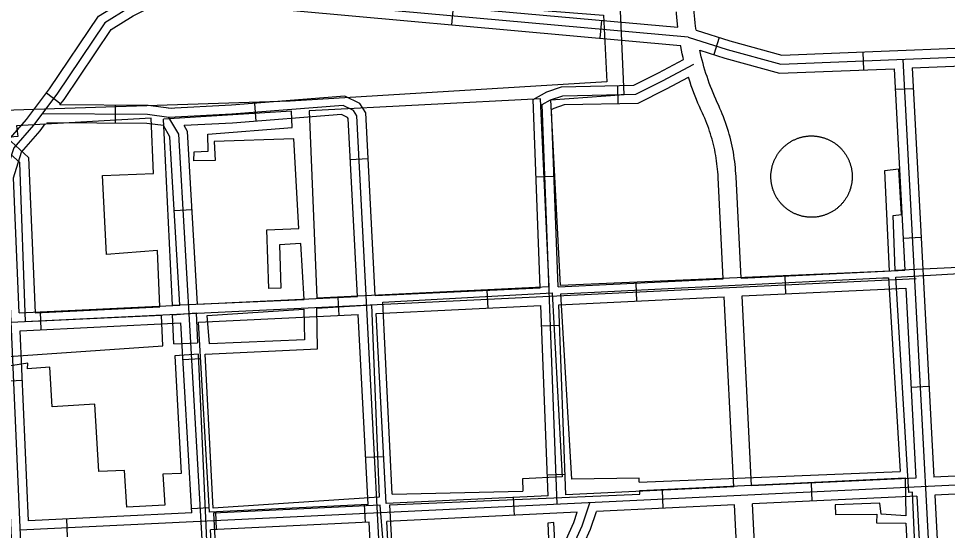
# Model space of a CAD drawing. Extents: x 3313447 to 3351316, y 703786 to 729172.
# Drawn here: x 3330288 to 3331846, y 723830 to 724687 of the extents above; entities that cross this region are included whole.
import ezdxf

# ---------------------------------------------------------------- set-up
doc = ezdxf.new("R2010")
doc.units = 0
for name, color, linetype in [('V-DOMW-TANK', 7, 'Continuous'), ('V-ROAD-CNTR', 7, 'Continuous'), ('V-UTIL-LINE', 7, 'Continuous')]:
    doc.layers.add(name, color=color, linetype=linetype)

msp = doc.modelspace()

# ---------------------------------------------------------------- linework, layer by layer
at = {"layer": 'V-DOMW-TANK'}
for points in [[(3331573.6, 724474.2), (3331574.5, 724474.9), (3331575.5, 724475.7), (3331576.4, 724476.4), (3331577.3, 724477.1), (3331578.3, 724477.9), (3331579.3, 724478.5), (3331580.2, 724479.2), (3331581.2, 724479.9), (3331582.2, 724480.5), (3331583.3, 724481.1), (3331584.3, 724481.7), (3331585.3, 724482.3), (3331586.4, 724482.9), (3331587.4, 724483.4), (3331588.5, 724483.9), (3331589.6, 724484.4), (3331590.7, 724484.9), (3331591.8, 724485.4), (3331592.9, 724485.8), (3331594, 724486.3), (3331595.1, 724486.7), (3331596.2, 724487.1), (3331597.3, 724487.5), (3331598.5, 724487.8), (3331599.6, 724488.1), (3331600.8, 724488.5), (3331601.9, 724488.7), (3331603.1, 724489), (3331604.2, 724489.3), (3331605.4, 724489.5), (3331606.6, 724489.7), (3331607.8, 724489.9), (3331608.9, 724490.1), (3331610.1, 724490.2), (3331611.3, 724490.4), (3331612.5, 724490.5), (3331613.7, 724490.6), (3331614.9, 724490.6), (3331616, 724490.7), (3331617.2, 724490.7), (3331618.4, 724490.7), (3331619.6, 724490.7), (3331620.8, 724490.6), (3331622, 724490.6), (3331623.2, 724490.5), (3331624.4, 724490.4), (3331625.5, 724490.3), (3331626.7, 724490.2), (3331627.9, 724490), (3331629.1, 724489.8), (3331630.3, 724489.6), (3331631.4, 724489.4), (3331632.6, 724489.1), (3331633.7, 724488.9), (3331634.9, 724488.6), (3331636.1, 724488.3), (3331637.2, 724488), (3331638.3, 724487.6), (3331639.5, 724487.3), (3331640.6, 724486.9), (3331641.7, 724486.5), (3331642.8, 724486.1), (3331643.9, 724485.6), (3331645, 724485.2), (3331646.1, 724484.7), (3331647.2, 724484.2), (3331648.3, 724483.7), (3331649.3, 724483.1), (3331650.4, 724482.6), (3331651.4, 724482), (3331652.5, 724481.4), (3331653.5, 724480.8), (3331654.5, 724480.2), (3331655.5, 724479.5), (3331656.5, 724478.9), (3331657.5, 724478.2), (3331658.4, 724477.5), (3331659.4, 724476.8), (3331660.3, 724476.1), (3331661.3, 724475.3), (3331662.2, 724474.6), (3331663.1, 724473.8), (3331664, 724473), (3331664.8, 724472.2), (3331665.7, 724471.4), (3331666.5, 724470.5), (3331667.4, 724469.7), (3331668.2, 724468.8), (3331669, 724467.9), (3331669.8, 724467), (3331670.5, 724466.1), (3331671.3, 724465.2), (3331672, 724464.3), (3331672.7, 724463.3), (3331673.5, 724462.4), (3331674.1, 724461.4), (3331674.8, 724460.4), (3331675.5, 724459.4), (3331676.1, 724458.4), (3331676.7, 724457.4)], [(3331575, 724369.7), (3331574.1, 724370.5), (3331573.2, 724371.3), (3331572.3, 724372.1), (3331571.4, 724372.9), (3331570.5, 724373.7), (3331569.7, 724374.5), (3331568.9, 724375.4), (3331568.1, 724376.2), (3331567.3, 724377.1), (3331566.5, 724378), (3331565.7, 724378.9), (3331565, 724379.8), (3331564.2, 724380.8), (3331563.5, 724381.7), (3331562.8, 724382.7), (3331562.1, 724383.7), (3331561.4, 724384.6), (3331560.8, 724385.6), (3331560.1, 724386.6), (3331559.5, 724387.7), (3331558.9, 724388.7), (3331558.3, 724389.7), (3331557.8, 724390.8), (3331557.2, 724391.8), (3331556.7, 724392.9), (3331556.2, 724394), (3331555.7, 724395.1), (3331555.2, 724396.2), (3331554.8, 724397.3), (3331554.4, 724398.4), (3331554, 724399.5), (3331553.6, 724400.6), (3331553.2, 724401.7), (3331552.8, 724402.9), (3331552.5, 724404), (3331552.2, 724405.2), (3331551.9, 724406.3), (3331551.6, 724407.5), (3331551.4, 724408.6), (3331551.1, 724409.8), (3331550.9, 724411), (3331550.7, 724412.2), (3331550.6, 724413.3), (3331550.4, 724414.5), (3331550.3, 724415.7), (3331550.2, 724416.9), (3331550.1, 724418.1), (3331550, 724419.3), (3331550, 724420.4), (3331550, 724421.6), (3331549.9, 724422.8), (3331550, 724424), (3331550, 724425.2), (3331550.1, 724426.4), (3331550.1, 724427.6), (3331550.2, 724428.8), (3331550.4, 724429.9), (3331550.5, 724431.1), (3331550.7, 724432.3), (3331550.8, 724433.5), (3331551, 724434.7), (3331551.3, 724435.8), (3331551.5, 724437), (3331551.8, 724438.1), (3331552, 724439.3), (3331552.3, 724440.5), (3331552.7, 724441.6), (3331553, 724442.7), (3331553.4, 724443.9), (3331553.8, 724445), (3331554.2, 724446.1), (3331554.6, 724447.2), (3331555, 724448.3), (3331555.5, 724449.4), (3331556, 724450.5), (3331556.5, 724451.6), (3331557, 724452.7), (3331557.5, 724453.7), (3331558.1, 724454.8), (3331558.6, 724455.8), (3331559.2, 724456.9), (3331559.8, 724457.9), (3331560.5, 724458.9), (3331561.1, 724459.9), (3331561.8, 724460.9), (3331562.4, 724461.9), (3331563.1, 724462.8), (3331563.9, 724463.8), (3331564.6, 724464.7), (3331565.3, 724465.7), (3331566.1, 724466.6), (3331566.9, 724467.5), (3331567.7, 724468.4), (3331568.5, 724469.2), (3331569.3, 724470.1), (3331570.1, 724470.9), (3331571, 724471.8), (3331571.8, 724472.6), (3331572.7, 724473.4), (3331573.6, 724474.2)], [(3331676.7, 724457.4), (3331677.3, 724456.3), (3331677.9, 724455.3), (3331678.5, 724454.3), (3331679, 724453.2), (3331679.5, 724452.1), (3331680, 724451.1), (3331680.5, 724450), (3331681, 724448.9), (3331681.4, 724447.8), (3331681.9, 724446.7), (3331682.3, 724445.6), (3331682.7, 724444.4), (3331683.1, 724443.3), (3331683.4, 724442.2), (3331683.7, 724441), (3331684.1, 724439.9), (3331684.3, 724438.7), (3331684.6, 724437.6), (3331684.9, 724436.4), (3331685.1, 724435.2), (3331685.3, 724434.1), (3331685.5, 724432.9), (3331685.7, 724431.7), (3331685.8, 724430.5), (3331686, 724429.3), (3331686.1, 724428.2), (3331686.2, 724427), (3331686.2, 724425.8), (3331686.3, 724424.6), (3331686.3, 724423.4), (3331686.3, 724422.2), (3331686.3, 724421), (3331686.2, 724419.8), (3331686.2, 724418.7), (3331686.1, 724417.5), (3331686, 724416.3), (3331685.9, 724415.1), (3331685.8, 724413.9), (3331685.6, 724412.7), (3331685.4, 724411.6), (3331685.2, 724410.4), (3331685, 724409.2), (3331684.7, 724408.1), (3331684.5, 724406.9), (3331684.2, 724405.7), (3331683.9, 724404.6), (3331683.6, 724403.4), (3331683.2, 724402.3), (3331682.9, 724401.2), (3331682.5, 724400), (3331682.1, 724398.9), (3331681.7, 724397.8), (3331681.2, 724396.7), (3331680.8, 724395.6), (3331680.3, 724394.5), (3331679.8, 724393.4), (3331679.3, 724392.4), (3331678.7, 724391.3), (3331678.2, 724390.2), (3331677.6, 724389.2)], [(3331677.6, 724389.2), (3331677, 724388.2), (3331676.4, 724387.2), (3331675.8, 724386.1), (3331675.1, 724385.1), (3331674.5, 724384.1), (3331673.8, 724383.2), (3331673.1, 724382.2), (3331672.4, 724381.3), (3331671.7, 724380.3), (3331670.9, 724379.4), (3331670.2, 724378.5), (3331669.4, 724377.6), (3331668.6, 724376.7), (3331667.8, 724375.8), (3331667, 724374.9), (3331666.1, 724374.1), (3331665.3, 724373.3), (3331664.4, 724372.5), (3331663.5, 724371.7), (3331662.6, 724370.9), (3331661.7, 724370.1), (3331660.8, 724369.3), (3331659.9, 724368.6), (3331658.9, 724367.9), (3331658, 724367.2), (3331657, 724366.5), (3331656, 724365.8), (3331655, 724365.2), (3331654, 724364.5), (3331653, 724363.9), (3331652, 724363.3), (3331650.9, 724362.7), (3331649.9, 724362.2), (3331648.8, 724361.6), (3331647.7, 724361.1), (3331646.7, 724360.6), (3331645.6, 724360.1), (3331644.5, 724359.6), (3331643.4, 724359.2), (3331642.3, 724358.8), (3331641.2, 724358.4), (3331640, 724358), (3331638.9, 724357.6), (3331637.8, 724357.2), (3331636.6, 724356.9), (3331635.5, 724356.6), (3331634.3, 724356.3), (3331633.2, 724356), (3331632, 724355.8), (3331630.8, 724355.5), (3331629.7, 724355.3), (3331628.5, 724355.1), (3331627.3, 724355), (3331626.1, 724354.8), (3331624.9, 724354.7), (3331623.8, 724354.6), (3331622.6, 724354.5), (3331621.4, 724354.4), (3331620.2, 724354.4), (3331619, 724354.3), (3331617.8, 724354.3), (3331616.6, 724354.4), (3331615.4, 724354.4), (3331614.3, 724354.5), (3331613.1, 724354.5), (3331611.9, 724354.6), (3331610.7, 724354.8), (3331609.5, 724354.9), (3331608.3, 724355.1), (3331607.2, 724355.2), (3331606, 724355.4), (3331604.8, 724355.7), (3331603.7, 724355.9), (3331602.5, 724356.2), (3331601.3, 724356.4), (3331600.2, 724356.7), (3331599, 724357.1), (3331597.9, 724357.4), (3331596.8, 724357.8), (3331595.6, 724358.2), (3331594.5, 724358.6), (3331593.4, 724359), (3331592.3, 724359.4), (3331591.2, 724359.9), (3331590.1, 724360.4), (3331589, 724360.9), (3331588, 724361.4), (3331586.9, 724361.9), (3331585.9, 724362.5), (3331584.8, 724363), (3331583.8, 724363.6), (3331582.8, 724364.2), (3331581.7, 724364.9), (3331580.7, 724365.5), (3331579.7, 724366.2), (3331578.8, 724366.8), (3331577.8, 724367.5), (3331576.9, 724368.3), (3331575.9, 724369), (3331575, 724369.7)]]:
    msp.add_lwpolyline(points, dxfattribs=at)
at = {"layer": 'V-ROAD-CNTR'}
for p, q in [((3331016.9, 724706.8), (3331014.2, 724676.9)), ((3331265.9, 724684.4), (3331263.2, 724654.5)), ((3331463.4, 724655.6), (3331454.5, 724627)), ((3331704, 724631.3), (3331705.2, 724601.4)), ((3331292.5, 724575), (3331293.1, 724545)), ((3331788.6, 724569.9), (3331758.6, 724568.3)), ((3330335.4, 724562.9), (3330359.3, 724544.7)), ((3330450.7, 724512.1), (3330450.9, 724542.1)), ((3330686.9, 724515.3), (3330684.5, 724545.2)), ((3330844.7, 724451.4), (3330874.6, 724453)), ((3331156, 724422.4), (3331186, 724423.5)), ((3330549.4, 724365.6), (3330579.4, 724367.4)), ((3331801.8, 724320.2), (3331771.8, 724318.7)), ((3331573.1, 724255.9), (3331574.5, 724226)), ((3331323.4, 724243.9), (3331324.8, 724214)), ((3331073.7, 724231.9), (3331075.1, 724202)), ((3330823.9, 724220), (3330825.4, 724190)), ((3330324.5, 724196), (3330326, 724166)), ((3331165.5, 724172.5), (3331195.4, 724173.7)), ((3330563.8, 724116.1), (3330593.8, 724117.8)), ((3330264.6, 724079.8), (3330294.6, 724081.1)), ((3331815, 724070.6), (3331785.1, 724069)), ((3330870.5, 723952.1), (3330900.5, 723953.6)), ((3331174.9, 723922.7), (3331204.9, 723923.8)), ((3331619.2, 723878.8), (3331617.8, 723908.8)), ((3331119.8, 723854.8), (3331118.4, 723884.8)), ((3331369.5, 723866.8), (3331368.1, 723896.8)), ((3330578.2, 723866.5), (3330608.2, 723868.2)), ((3330870.1, 723842.9), (3330868.7, 723872.8)), ((3330620.4, 723830.9), (3330619, 723860.9)), ((3330370.7, 723818.9), (3330369.2, 723848.9))]:
    msp.add_line(p, q, dxfattribs=at)
for points in [[(3330311.5, 723140.7), (3330307, 723143.8), (3330304.7, 723168.9), (3330249.5, 724424.7), (3330267, 724478.5), (3330301.5, 724518.4), (3330340.4, 724569.5), (3330422.7, 724691.2), (3330465.6, 724717.9), (3330499.2, 724735.1), (3330542.8, 724749.3), (3330572.1, 724746.9), (3331393.7, 724672.8)], [(3331411.2, 724656.2), (3330570.8, 724732), (3330544.6, 724734.1), (3330505, 724721.2), (3330473, 724704.9), (3330433.3, 724680.2), (3330352.6, 724560.7), (3330313.2, 724509), (3330280.3, 724471), (3330264.6, 724422.7), (3330319.6, 723169.9), (3330321.3, 723152.2), (3330339.3, 723139.8), (3330355.1, 723134.1), (3330382.7, 723136.8), (3331932, 723217.7), (3332434.2, 723245.8)], [(3331424.7, 724667.7), (3331423.7, 724674.7), (3331423.1, 724680.5), (3331422.5, 724686.3), (3331422, 724692), (3331421.5, 724697.8), (3331419.6, 724727.5)], [(3330357.6, 724542.6), (3330364.8, 724552), (3330443.9, 724669.1), (3330480.4, 724691.8), (3330510.8, 724707.3), (3330546.4, 724718.9), (3330569.5, 724717), (3331398.4, 724642.3)], [(3331393.7, 724672.8), (3331392.6, 724683.4), (3331392.1, 724689.6), (3331391.6, 724695.7), (3331391.4, 724698.5)], [(3331424.7, 724667.7), (3331481.1, 724650.1), (3331568.1, 724625.9), (3332040.8, 724644.9), (3332081.2, 724635.6), (3332129.7, 724629.8), (3332216.6, 724633.2), (3332277.6, 724637.4), (3332323.1, 724633.5), (3332359.1, 724613.4), (3332377.8, 724579.9), (3332407.4, 724519.6), (3332475.3, 722934.8), (3332459.2, 722897.7), (3332429, 722880.9), (3332392.5, 722871.3), (3331571.2, 722839.5)], [(3331411.2, 724656.2), (3331476.8, 724635.7), (3331566.4, 724610.8), (3332039.4, 724629.9), (3332078.7, 724620.8), (3332129.1, 724614.8), (3332217.4, 724618.2), (3332277.4, 724622.3), (3332318.6, 724618.8), (3332348.1, 724602.3), (3332364.5, 724572.9), (3332392.6, 724515.8), (3332460.2, 722937.6), (3332447.5, 722908.4), (3332423.3, 722894.9), (3332390.2, 722886.2), (3330326.9, 722806.4)], [(3331403.5, 724618.6), (3331402.6, 724622.3), (3331401.2, 724628.3), (3331400, 724634.4), (3331398.8, 724640.5), (3331398.4, 724642.3)], [(3331462.4, 724541.6), (3331459.9, 724547), (3331457.5, 724552.2), (3331455.2, 724557.6), (3331453, 724562.9), (3331450.8, 724568.3), (3331448.7, 724573.7), (3331446.7, 724579.1), (3331444.7, 724584.6), (3331442.9, 724590.1), (3331441.1, 724595.6), (3331439.3, 724601.1), (3331437.7, 724606.7), (3331436.1, 724612.2), (3331434.6, 724617.8), (3331433.2, 724623.5), (3331431.8, 724629.1), (3331430.6, 724634.4)], [(3331430.6, 724634.4), (3331472.6, 724621.3), (3331564.6, 724595.7), (3331756.8, 724603.4)], [(3331163.1, 724236.2), (3331151.1, 724552), (3331174.1, 724564.8), (3331198.7, 724573), (3331319.9, 724575.5), (3331361.2, 724596.2), (3331403.5, 724618.6)], [(3331770.9, 724619), (3331845.4, 723213.2)], [(3331786.7, 724604.7), (3332038, 724614.8), (3332041.7, 724613.9)], [(3331191.8, 723873.3), (3331166.5, 724543.4), (3331180.2, 724551.1), (3331201.3, 724558.1), (3331323.6, 724560.6), (3331368.1, 724582.9), (3331420.9, 724610.9)], [(3331756.8, 724603.4), (3331774.6, 724265.6)], [(3331786.7, 724604.7), (3331823.1, 723918.6)], [(3331193, 724237.7), (3331181.8, 724534.8), (3331186.3, 724537.3), (3331203.9, 724543.1), (3331327.3, 724545.7), (3331374.9, 724569.6), (3331411.7, 724589)], [(3331435.2, 724529), (3331432.6, 724534.5), (3331430.1, 724540.1), (3331427.6, 724545.8), (3331425.2, 724551.5), (3331422.9, 724557.3), (3331420.7, 724563.1), (3331418.5, 724568.9), (3331416.4, 724574.7), (3331414.4, 724580.6), (3331411.7, 724589)], [(3330886.5, 724223), (3330870.7, 724529.2), (3330860.7, 724545.1), (3330835.4, 724557.2), (3330645.3, 724542.1), (3330539.7, 724536.7)], [(3330544.2, 724536.4), (3330505.8, 724541.8), (3330357.6, 724542.6)], [(3330974, 723167.7), (3330973.6, 723185.1), (3330958.5, 723213.9), (3330942.9, 723236.2), (3330927.5, 723262.1), (3330919.9, 723288.6), (3330855.9, 724524.6), (3330850.3, 724533.5), (3330832.6, 724541.9), (3330646.3, 724527.1), (3330540.5, 724521.7)], [(3331491.5, 724422.5), (3331491.2, 724427.5), (3331490.8, 724432.6), (3331490.4, 724437.7), (3331489.9, 724442.9), (3331489.3, 724448), (3331488.6, 724453.1), (3331487.8, 724458.2), (3331487, 724463.3), (3331486.1, 724468.3), (3331485, 724473.4), (3331484, 724478.4), (3331482.8, 724483.4), (3331481.5, 724488.4), (3331480.2, 724493.4), (3331478.7, 724498.3), (3331477.2, 724503.2), (3331475.7, 724508.1), (3331474, 724513), (3331472.3, 724517.9), (3331470.4, 724522.7), (3331468.5, 724527.5), (3331466.6, 724532.2), (3331464.5, 724536.9), (3331462.4, 724541.5)], [(3330648.1, 722818.8), (3330620.9, 723387.3), (3330557.1, 724493.7), (3330540.5, 724521.7), (3330504.7, 724526.8), (3330327.4, 724527.7)], [(3330856.6, 724221.5), (3330841.1, 724519.9), (3330839.9, 724521.8), (3330829.8, 724526.6), (3330647.3, 724512.1), (3330566, 724508)], [(3331461.5, 724420.9), (3331461.3, 724425.7), (3331460.9, 724430.3), (3331460.5, 724435), (3331460.1, 724439.6), (3331459.5, 724444.2), (3331458.9, 724448.9), (3331458.2, 724453.5), (3331457.5, 724458.1), (3331456.6, 724462.6), (3331455.7, 724467.2), (3331454.7, 724471.8), (3331453.6, 724476.3), (3331452.5, 724480.8), (3331451.3, 724485.3), (3331450, 724489.8), (3331448.6, 724494.3), (3331447.2, 724498.7), (3331445.7, 724503.1), (3331444.1, 724507.5), (3331442.5, 724511.8), (3331440.7, 724516.2), (3331438.9, 724520.5), (3331437.1, 724524.7), (3331435.1, 724529.1)], [(3330289.6, 724194.3), (3330279.7, 724420.6), (3330293.6, 724463.5), (3330324.8, 724499.5), (3330333.3, 724510.7)], [(3330558.6, 724207.2), (3330542.3, 724489.2), (3330531.2, 724507.9), (3330503.7, 724511.8), (3330335.9, 724512.7)], [(3330588.5, 724208.7), (3330571.8, 724498.2), (3330566, 724508)], [(3331470.1, 724251), (3331461.5, 724420.9)], [(3331500, 724252.4), (3331491.5, 724422.4)], [(3331500, 724252.4), (3331774.6, 724265.6)], [(3330275.3, 724178.6), (3331793.6, 724251.5)], [(3331193, 724237.7), (3331470.1, 724251)], [(3330886.5, 724223), (3331163.1, 724236.2)], [(3331501.5, 724222.5), (3331776.2, 724235.6)], [(3331776.2, 724235.6), (3331793.1, 723917.2)], [(3330588.5, 724208.7), (3330856.6, 724221.5)], [(3331194.2, 724207.7), (3331471.6, 724221)], [(3331487.6, 723902.5), (3331471.6, 724221)], [(3331517.6, 723904), (3331501.5, 724222.5)], [(3330289.6, 724194.3), (3330558.6, 724207.2)], [(3330888.1, 724193), (3331164.2, 724206.3)], [(3331176.2, 723887.6), (3331164.2, 724206.3)], [(3331206.2, 723889), (3331194.2, 724207.7)], [(3330590.3, 724178.7), (3330858.1, 724191.6)], [(3330608.6, 723860.4), (3330590.3, 724178.7)], [(3330874.6, 723873.1), (3330858.1, 724191.6)], [(3330904.6, 723874.6), (3330888.1, 724193)], [(3330290.9, 724164.3), (3330560.3, 724177.3)], [(3330304.9, 723845.8), (3330290.9, 724164.3)], [(3330578.7, 723858.9), (3330560.3, 724177.3)], [(3332417.6, 723932.1), (3330290.6, 723830.1)], [(3332085.6, 723931.2), (3331823.1, 723918.6)], [(3331793.1, 723917.2), (3331517.6, 723904)], [(3331487.6, 723902.5), (3331206.2, 723889)], [(3332086.9, 723901.2), (3331824.6, 723888.6)], [(3331176.2, 723887.6), (3330904.6, 723874.6)], [(3331794.7, 723887.2), (3331519.1, 723874)], [(3331794.7, 723887.2), (3331829.6, 723227.4)], [(3331824.6, 723888.6), (3331859.6, 723229)], [(3330874.6, 723873.1), (3330608.6, 723860.4)], [(3331259.4, 722842.4), (3331204.3, 723647.7), (3331211.2, 723788.2), (3331233.2, 723837.2), (3331246.6, 723875.9)], [(3331489.1, 723872.6), (3331257.5, 723861.4)], [(3331522.4, 723211.4), (3331489.1, 723872.6)], [(3331552.4, 723212.9), (3331519.1, 723874)], [(3330578.7, 723858.9), (3330304.9, 723845.8)], [(3331225.2, 723859.9), (3330906.1, 723844.6)], [(3331220.2, 723195.6), (3331189.3, 723647.5), (3331196.4, 723791.8), (3331219.3, 723842.7), (3331225.2, 723859.9)], [(3331250.2, 723197.1), (3331219.3, 723647.8), (3331226.1, 723784.6), (3331247.2, 723831.7), (3331257.5, 723861.4)], [(3330876.2, 723843.2), (3330610.4, 723830.4)], [(3330958.7, 723181.9), (3330958.7, 723181.2), (3330945.6, 723206.1), (3330930.3, 723228), (3330913.6, 723256.1), (3330905, 723286.1), (3330876.2, 723843.2)], [(3330988.7, 723183.5), (3330988.6, 723188.9), (3330971.3, 723221.7), (3330955.5, 723244.3), (3330941.3, 723268.1), (3330934.8, 723291), (3330906.1, 723844.6)], [(3330646.5, 723165.6), (3330635.9, 723388), (3330610.4, 723830.4)]]:
    msp.add_lwpolyline(points, dxfattribs=at)
at = {"layer": 'V-UTIL-LINE'}
for p, q in [((3330775.8, 724532.6), (3330788.8, 724219.6)), ((3330546.7, 724206.9), (3330531.5, 724519)), ((3331748.4, 724264), (3331737.4, 724263.7)), ((3330604.9, 724190), (3330766.8, 724200.4)), ((3330789.6, 724133.7), (3330788.3, 724201.8)), ((3330548.9, 724142.2), (3330588.5, 724143.7)), ((3331329.2, 723910.5), (3331766.8, 723928.2)), ((3330915, 723890.4), (3331133.8, 723895.5))]:
    msp.add_line(p, q, dxfattribs=at)
for points in [[(3331737.4, 724263.7), (3331197.3, 724240.1), (3331180.8, 724551.3), (3331304.1, 724559.9), (3331293.1, 724802.9)], [(3330183.3, 724770.9), (3330854.6, 724726.2), (3331269, 724693.1), (3331274.9, 724581.3), (3330744.1, 724549.1), (3330193.9, 724531.2)], [(3330788.8, 724219.6), (3331178.3, 724238.3), (3331163.5, 724552.6), (3330775.8, 724532.6)], [(3330546.7, 724206.9), (3330767.2, 724216.4), (3330761.5, 724310.6), (3330725.8, 724308.2), (3330728.4, 724235.6), (3330708.1, 724235), (3330704.6, 724333.2), (3330758.3, 724335.7), (3330750, 724485.8), (3330616.6, 724481.6), (3330618.1, 724449.4), (3330582.4, 724448.8), (3330582.8, 724464.2), (3330606.1, 724465.2), (3330605.6, 724493.8), (3330747.3, 724505.1), (3330746.3, 724532), (3330531.5, 724519)], [(3330246.4, 724508), (3330305.1, 724454.6), (3330316.5, 724194), (3330525.2, 724204.4), (3330521.6, 724298.5), (3330435.8, 724292.2), (3330429.2, 724424.4), (3330514.7, 724427.6), (3330510.5, 724520.4), (3330285.1, 724507.8), (3330287, 724489.8), (3330273.5, 724488.7), (3330272.3, 724506.7)], [(3330214.6, 724117.3), (3330530.4, 724139), (3330528.1, 724189.8), (3330300, 724179), (3330290.6, 724445.9), (3330227.4, 724502.3)], [(3332074.6, 724280.2), (3331758.1, 724265.4), (3331755, 724357.4), (3331769, 724358.8), (3331764.7, 724434.9), (3331740.5, 724432.2), (3331748.4, 724264)], [(3331330, 723896.5), (3331775.2, 723917.7), (3331776, 723853.8), (3331734.6, 723856.7), (3331732.7, 723875.2), (3331657.5, 723872.2), (3331658, 723856.3), (3331727.5, 723856.7), (3331727.2, 723842.1), (3331776, 723841.9), (3331789.2, 723590.6), (3331771.1, 723589.6), (3331772.2, 723562.3), (3331791.5, 723562.4), (3331807.7, 723230.1), (3331550.2, 723216.9), (3331552, 723209.4), (3331817, 723221.8), (3331787.2, 723893.9), (3331781.5, 723893), (3331759.4, 724254), (3332087.8, 724273.2)], [(3331329.2, 723910.5), (3331328.9, 723917.2), (3331216.2, 723915.7), (3331197.9, 724226), (3331737.4, 724252.6)], [(3331737.4, 724252.6), (3331747.1, 724252.6), (3331766.8, 723928.2)], [(3330915, 723890.4), (3330899.3, 724212.2), (3331183.2, 724227.7), (3331200.2, 723919.6), (3331133.7, 723916.2), (3331133.8, 723895.1)], [(3330548.9, 724142.2), (3330546.4, 724191.1), (3330586.5, 724194.3), (3330588.5, 724143.7)], [(3330788.3, 724201.8), (3330880, 724207.7), (3330893, 723885.5), (3330614.9, 723866.9), (3330601.2, 724124.9), (3330789.6, 724133.7)], [(3330766.8, 724200.4), (3330768, 724149), (3330608.6, 724142.5), (3330604.9, 724190)], [(3330262.1, 723196.2), (3330338.1, 723202.2), (3330334.5, 723296), (3330343.2, 723296.7), (3330340.4, 723356.3), (3330347.4, 723357), (3330359.8, 723162.2), (3330632.5, 723175.3), (3330590.3, 724125.1), (3330550.5, 724122.4), (3330560.9, 723925.2), (3330530.1, 723923.6), (3330533.5, 723871.7), (3330469.8, 723868.3), (3330466.3, 723930.2), (3330423.1, 723928.3), (3330416.3, 724041.1), (3330344.6, 724036.9), (3330340.8, 724103), (3330303.5, 724100.1), (3330304.1, 724109.8), (3330245.6, 724100.8), (3330245.8, 724076.2)], [(3331219, 723205.8), (3331185.7, 723842.9), (3331176, 723841.6), (3331203.5, 723202.4), (3330948.6, 723185.3), (3330911.2, 723872.4), (3331330.3, 723890.3), (3331330, 723896.5)], [(3330934.8, 723184.2), (3330931, 723269.1), (3330905, 723748.8), (3330894.8, 723871.9), (3330615.4, 723858.3), (3330650.8, 723200.3), (3330651.5, 723188.9), (3330684.7, 723189.7), (3330685.3, 723174.1)]]:
    msp.add_lwpolyline(points, dxfattribs=at)

doc.saveas('drawing.dxf')
